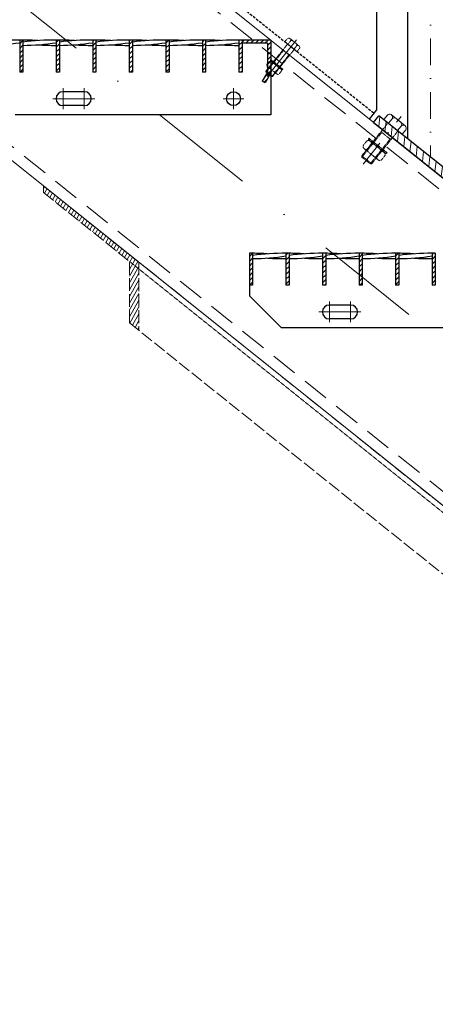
# Model space of a CAD drawing. Header units: millimetres. Extents: x -6179 to 18141, y -8419 to 8561.
# Tile 564 of 579: x 3694 to 4084, y 1963 to 2886. Entities that reach past the tile are written whole.
import ezdxf

# ---------------------------------------------------------------- set-up
doc = ezdxf.new("R2010")
doc.units = ezdxf.units.MM
for name, pattern in [('ACAD_ISO02W100', [15, 12, -3]), ('DASHDOT', [1, 0.5, -0.25, 0, -0.25]), ('HIDDEN', [0.375, 0.25, -0.125]), ('STRICHPUNKT', [25.4, 12.7, -6.35, 0, -6.35])]:
    doc.linetypes.add(name, pattern=pattern)
for name, color, linetype, lineweight in [('Aussteifung', 7, 'ACAD_ISO02W100', 15), ('Bemaßung', 7, 'Continuous', 9), ('Dübel', 7, 'Continuous', 9), ('Geländer', 7, 'Continuous', 25), ('Mutter M12', 7, 'Continuous', 9), ('Schraffur Stahl', 7, 'Continuous', 5), ('Schrauben M12', 7, 'Continuous', 9), ('Stufen&Podest', 7, 'Continuous', 9), ('Tragegurt', 7, 'Continuous', 20)]:
    doc.layers.add(name, color=color, linetype=linetype, lineweight=lineweight)
doc.layers.add('POL_Bema', color=7, linetype='Continuous')
doc.dimstyles.new('DIN', dxfattribs={"dimtxt": 2.5, "dimasz": 2.5, "dimexe": 1.25, "dimexo": 0.625, "dimtad": 1, "dimtih": 1, "dimdec": 4, "dimdsep": 46, "dimlunit": 6, "dimtxsty": 'Standard', "dimcen": 2.5, "dimadec": 0, "dimazin": 0, "dimtfac": 1, "dimtdec": 4, "dimtmove": 0, "dimatfit": 3, "dimfxl": 0, "dimtvp": 1, "dimtolj": 1, "dimtzin": 0, "dimarcsym": 0})

# ---------------------------------------------------------------- blocks, each defined once
blk = doc.blocks.new('_Oblique')
at = {"layer": 'POL_Bema', "color": 0, "lineweight": -2}
blk.add_line((-0.5, -0.5), (0.5, 0.5), dxfattribs=at)
blk = doc.blocks.new('*D48')
at = {"layer": 'Bemaßung', "color": 0, "lineweight": -2}
for p, q in [((2929.38, 4967.21), (2929.38, 5978.69)), ((6679.38, 1967.21), (6679.38, 5978.69)), ((6679.38, 5928.69), (2929.38, 5928.69))]:
    blk.add_line(p, q, dxfattribs=at)
at = {"layer": 'DEFPOINTS', "color": 0}
for p in [(2929.38, 5928.69), (2929.38, 3667.21), (6679.38, 667.21)]:
    blk.add_point(p, dxfattribs=at)
at = {"layer": 'Bemaßung', "color": 0, "lineweight": -2, "xscale": 50, "yscale": 50, "zscale": 50, "rotation": 180}
blk.add_blockref('_Oblique', (2929.38, 5928.69), dxfattribs=at)
at = {"layer": 'Bemaßung', "color": 0, "lineweight": -2, "xscale": 50, "yscale": 50, "zscale": 50}
blk.add_blockref('_Oblique', (6679.38, 5928.69), dxfattribs=at)
at = {"layer": 'Bemaßung', "color": 0, "char_height": 100, "attachment_point": 5}
for s, insert in [('\\A1;X  (MAX. 18 STEPS) ', (4804.38, 6028.69)), ('\\A1;(MAX. 18 TRITTSTUFEN)', (4804.38, 5828.69))]:
    blk.add_mtext(s, dxfattribs=dict(at, insert=insert))
blk = doc.blocks.new('*D49')
at = {"layer": 'Bemaßung', "color": 0, "lineweight": -2}
for p, q in [((4079.38, 3820.06), (4079.38, 4184.72)), ((5379.38, 2780.06), (5379.38, 4184.72)), ((4079.38, 4134.72), (5379.38, 4134.72))]:
    blk.add_line(p, q, dxfattribs=at)
at = {"layer": 'DEFPOINTS', "color": 0}
for p in [(5379.38, 4134.72), (4079.38, 3620.06), (5379.38, 2580.06)]:
    blk.add_point(p, dxfattribs=at)
at = {"layer": 'Bemaßung', "color": 0, "lineweight": -2, "xscale": 50, "yscale": 50, "zscale": 50, "rotation": 180}
blk.add_blockref('_Oblique', (4079.38, 4134.72), dxfattribs=at)
at = {"layer": 'Bemaßung', "color": 0, "lineweight": -2, "xscale": 50, "yscale": 50, "zscale": 50}
blk.add_blockref('_Oblique', (5379.38, 4134.72), dxfattribs=at)
at = {"layer": 'Bemaßung', "color": 0, "insert": (4729.38, 4234.72), "char_height": 100, "attachment_point": 5}
blk.add_mtext('\\A1;MAX. 1.30', dxfattribs=at)

msp = doc.modelspace()

# ---------------------------------------------------------------- hatches: boundary and pattern name
at = {"layer": 'Geländer', "lineweight": 9}
h = msp.add_hatch(dxfattribs=at)
h.set_pattern_fill('ANSI31', color=256, scale=2, angle=218.65980825, style=0)
h.set_pattern_definition([(263.659808, (-132967.117, -13573.649), (6.31116172, -0.7012402), [])])
h.paths.add_polyline_path([(4114.67579, 2729.21578), (4127.79439, 2718.7209), (4122.79682, 2712.47395), (4109.67823, 2722.96883)])
h.paths.add_polyline_path([(4079.38052, 2757.452), (4114.67579, 2729.21578), (4109.67823, 2722.96883), (4074.38296, 2751.20505)])
h.paths.add_polyline_path([(4048.01673, 2781.00628, -0.414213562), (4049.7034, 2781.19369), (4052.64701, 2778.8388), (4079.38052, 2757.452), (4074.38296, 2751.20505), (4043.7688, 2775.69637)])
h.paths.add_polyline_path([(4038.6463, 2788.50262, 0.414213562), (4038.45889, 2790.1893), (4044.08525, 2785.68821), (4039.08769, 2779.44126), (4034.39838, 2783.19271)])
h.paths.add_polyline_path([(4044.08525, 2785.68821), (4049.7034, 2781.19369, 0.414213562), (4048.01673, 2781.00628), (4043.7688, 2775.69637), (4039.08769, 2779.44126)])
h.paths.add_polyline_path([(4030.96665, 2796.18309), (4038.45889, 2790.1893, -0.414213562), (4038.6463, 2788.50262), (4034.39838, 2783.19271), (4025.96909, 2789.93614)])
at = {"layer": 'Schraffur Stahl'}
h = msp.add_hatch(dxfattribs=at)
h.set_pattern_fill('ANSI31', color=256, angle=180, style=0)
h.set_pattern_definition([(225, (-14938423.7048, 2495163.7864), (2.2450640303, -2.2450640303), [])])
h.paths.add_polyline_path([(3696.68052, 2867.207), (3696.68052, 2837.207), (3693.68052, 2837.207), (3693.68052, 2867.207)], flags=0)
h = msp.add_hatch(dxfattribs=at)
h.set_pattern_fill('ANSI31', color=256, angle=180, style=0)
h.set_pattern_definition([(225, (-14938458.0048, 2495163.7864), (2.2450640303, -2.2450640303), [])])
h.paths.add_polyline_path([(3730.98052, 2867.207), (3730.98052, 2837.207), (3727.98052, 2837.207), (3727.98052, 2867.207)], flags=0)
h = msp.add_hatch(dxfattribs=at)
h.set_pattern_fill('ANSI31', color=256, angle=180, style=0)
h.set_pattern_definition([(225, (-14938492.3048, 2495163.7864), (2.2450640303, -2.2450640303), [])])
h.paths.add_polyline_path([(3765.28052, 2867.207), (3765.28052, 2837.207), (3762.28052, 2837.207), (3762.28052, 2867.207)], flags=0)
h = msp.add_hatch(dxfattribs=at)
h.set_pattern_fill('ANSI31', color=256, angle=180, style=0)
h.set_pattern_definition([(225, (-14938526.6048, 2495163.7864), (2.2450640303, -2.2450640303), [])])
h.paths.add_polyline_path([(3799.58052, 2867.207), (3799.58052, 2837.207), (3796.58052, 2837.207), (3796.58052, 2867.207)], flags=0)
h = msp.add_hatch(dxfattribs=at)
h.set_pattern_fill('ANSI31', color=256, angle=180, style=0)
h.set_pattern_definition([(225, (-14938560.9048, 2495163.7864), (2.2450640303, -2.2450640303), [])])
h.paths.add_polyline_path([(3833.88052, 2867.207), (3833.88052, 2837.207), (3830.88052, 2837.207), (3830.88052, 2867.207)], flags=0)
h = msp.add_hatch(dxfattribs=at)
h.set_pattern_fill('ANSI31', color=256, angle=180, style=0)
h.set_pattern_definition([(225, (-14938595.2048, 2495163.7864), (2.2450640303, -2.2450640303), [])])
h.paths.add_polyline_path([(3868.18052, 2867.207), (3868.18052, 2837.207), (3865.18052, 2837.207), (3865.18052, 2867.207)], flags=0)
h = msp.add_hatch(dxfattribs=at)
h.set_pattern_fill('ANSI31', color=256, angle=180, style=0)
h.set_pattern_definition([(225, (-14938629.5048, 2495163.7864), (2.2450640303, -2.2450640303), [])])
h.paths.add_polyline_path([(3902.48052, 2867.207), (3902.48052, 2837.207), (3899.48052, 2837.207), (3899.48052, 2867.207)], flags=0)
h = msp.add_hatch(dxfattribs=at)
h.set_pattern_fill('ANSI31', color=256, angle=180, style=0)
h.set_pattern_definition([(225, (-14938656.4048, 2495163.7864), (2.2450640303, -2.2450640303), [])])
h.paths.add_polyline_path([(3929.38052, 2867.207), (3929.38052, 2836.40315), (3924.07112, 2827.207), (3921.47304, 2828.707), (3926.38052, 2837.207), (3926.38052, 2864.207), (3902.48052, 2864.207), (3902.48052, 2867.207)], flags=0)
h = msp.add_hatch(dxfattribs=at)
h.set_pattern_fill('ANSI31', color=256, angle=15, style=0)
h.set_pattern_definition([(60, (-14944264.606, 2497518.9066), (-2.749630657, 1.5875), [])])
h.paths.add_polyline_path([(3715.99831, 2730.56281), (3805.66155, 2658.83221), (3805.66155, 2594.80097), (3796.69522, 2601.97403), (3796.69522, 2659.60215), (3715.99831, 2724.15968)], flags=0)
h = msp.add_hatch(dxfattribs=at)
h.set_pattern_fill('ANSI31', color=256, angle=180, style=0)
h.set_pattern_definition([(225, (-14938639.4048, 2494963.7864), (2.2450640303, -2.2450640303), [])])
h.paths.add_polyline_path([(3912.38052, 2667.207), (3912.38052, 2637.207), (3909.38052, 2637.207), (3909.38052, 2667.207)], flags=0)
h = msp.add_hatch(dxfattribs=at)
h.set_pattern_fill('ANSI31', color=256, angle=180, style=0)
h.set_pattern_definition([(225, (-14938673.7048, 2494963.7864), (2.2450640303, -2.2450640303), [])])
h.paths.add_polyline_path([(3946.68052, 2667.207), (3946.68052, 2637.207), (3943.68052, 2637.207), (3943.68052, 2667.207)], flags=0)
h = msp.add_hatch(dxfattribs=at)
h.set_pattern_fill('ANSI31', color=256, angle=180, style=0)
h.set_pattern_definition([(225, (-14938708.0048, 2494963.7864), (2.2450640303, -2.2450640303), [])])
h.paths.add_polyline_path([(3980.98052, 2667.207), (3980.98052, 2637.207), (3977.98052, 2637.207), (3977.98052, 2667.207)], flags=0)
h = msp.add_hatch(dxfattribs=at)
h.set_pattern_fill('ANSI31', color=256, angle=180, style=0)
h.set_pattern_definition([(225, (-14938742.3048, 2494963.7864), (2.2450640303, -2.2450640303), [])])
h.paths.add_polyline_path([(4015.28052, 2667.207), (4015.28052, 2637.207), (4012.28052, 2637.207), (4012.28052, 2667.207)], flags=0)
h = msp.add_hatch(dxfattribs=at)
h.set_pattern_fill('ANSI31', color=256, angle=180, style=0)
h.set_pattern_definition([(225, (-14938776.6048, 2494963.7864), (2.2450640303, -2.2450640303), [])])
h.paths.add_polyline_path([(4049.58052, 2667.207), (4049.58052, 2637.207), (4046.58052, 2637.207), (4046.58052, 2667.207)], flags=0)
h = msp.add_hatch(dxfattribs=at)
h.set_pattern_fill('ANSI31', color=256, angle=180, style=0)
h.set_pattern_definition([(225, (-14938810.9048, 2494963.7864), (2.2450640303, -2.2450640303), [])])
h.paths.add_polyline_path([(4083.88052, 2667.207), (4083.88052, 2637.207), (4080.88052, 2637.207), (4080.88052, 2667.207)], flags=0)

# ---------------------------------------------------------------- linework, layer by layer
at = {"layer": 'Aussteifung', "linetype": 'Continuous'}
msp.add_line((4676.44306, 1962.207), (3715.99831, 2730.56281), dxfattribs=at)
at = {"layer": 'Aussteifung'}
for p, q in [((4676.44306, 1962.207), (3715.99831, 2730.56281)), ((3715.99831, 2730.56281), (3715.99831, 2724.15968)), ((3715.99831, 2724.15968), (3796.69522, 2659.60215)), ((3796.69522, 2601.97403), (3796.69522, 2659.60215)), ((3805.66155, 2658.83221), (3805.66155, 2594.80097)), ((3796.69522, 2601.97403), (4676.44306, 1898.17576))]:
    msp.add_line(p, q, dxfattribs=at)
at = {"layer": 'Aussteifung', "linetype": 'HIDDEN'}
msp.add_line((3796.69522, 2659.60215), (4667.50046, 1962.95795), dxfattribs=at)
at = {"layer": 'Dübel', "linetype": 'DASHDOT', "lineweight": 9, "ltscale": 50}
for p, q in [((4079.38052, 3620.05775), (4079.38052, 2757.452)), ((4016.27167, 2750.92964), (4051.80348, 2795.3444))]:
    msp.add_line(p, q, dxfattribs=at)
at = {"layer": 'Dübel', "linetype": 'DASHDOT', "lineweight": 9, "ltscale": 200}
msp.add_line((2887.28679, 3547.207), (6699.78679, 497.207), dxfattribs=at)
at = {"layer": 'Geländer', "linetype": 'HIDDEN', "ltscale": 10}
msp.add_line((2931.83599, 3674.207), (4026.43761, 2798.5257), dxfattribs=at)
at = {"layer": 'Geländer'}
for p, q in [((4058.18052, 2774.412), (4058.18052, 3174.90428)), ((4029.06475, 2801.80962), (4029.06475, 2903.50648)), ((4022.06475, 2793.05962), (4029.06475, 2801.80962)), ((4025.96909, 2789.93614), (4030.96665, 2796.18309)), ((4025.96909, 2789.93614), (4122.79682, 2712.47395)), ((4127.79439, 2718.7209), (4030.96665, 2796.18309))]:
    msp.add_line(p, q, dxfattribs=at)
at = {"layer": 'Mutter M12', "linetype": 'HIDDEN'}
for p, q in [((3927.68373, 2846.86813), (3926.01822, 2844.78624)), ((3930.53902, 2844.5839), (3928.87351, 2842.50201)), ((3930.02634, 2847.12842), (3930.27873, 2846.92651)), ((3930.02634, 2847.12842), (3938.84459, 2840.07382)), ((3926.27851, 2842.44364), (3926.5309, 2842.24172)), ((3926.27851, 2842.44364), (3935.09677, 2835.38903)), ((3936.24959, 2840.01544), (3934.58409, 2837.93355)), ((3935.09677, 2835.38903), (3934.84438, 2835.59095)), ((3937.43937, 2835.64932), (3939.10488, 2837.73121)), ((3938.84459, 2840.07382), (3938.5922, 2840.27573)), ((4019.08523, 2772.00661), (4016.58696, 2768.88378)), ((4022.59913, 2772.39704), (4022.97772, 2772.09417)), ((4022.59913, 2772.39704), (4035.82651, 2761.81514)), ((4016.9774, 2765.36987), (4017.35598, 2765.067)), ((4016.9774, 2765.36987), (4030.20478, 2754.78796)), ((4023.36816, 2768.58026), (4020.86989, 2765.45743)), ((4031.93402, 2761.72757), (4029.43575, 2758.60474)), ((4035.82651, 2761.81514), (4035.44793, 2762.11801)), ((4030.20478, 2754.78796), (4029.82619, 2755.09083)), ((4033.71869, 2755.1784), (4036.21695, 2758.30123))]:
    msp.add_line(p, q, dxfattribs=at)
for centre, radius, start, end in [((3927.31967, 2843.74508), 1.66667, 141.34019171, 231.34019171), ((3928.98518, 2845.82697), 1.66667, 51.34019171, 141.34019171), ((3929.23757, 2845.62506), 1.66667, 321.34019171, 51.34019171), ((3931.84047, 2843.54274), 1.66667, 51.34019171, 141.34019171), ((3927.57206, 2843.54317), 1.66667, 231.34019171, 321.34019171), ((3930.17496, 2841.46085), 1.66667, 141.34019171, 231.34019171), ((3933.28264, 2838.97471), 1.66667, 231.34019171, 321.34019171), ((3935.88553, 2836.8924), 1.66667, 141.34019171, 231.34019171), ((3936.13792, 2836.69048), 1.66667, 231.34019171, 321.34019171), ((3934.94815, 2841.0566), 1.66667, 321.34019171, 51.34019171), ((3937.55104, 2838.97428), 1.66667, 51.34019171, 141.34019171), ((3937.80343, 2838.77237), 1.66667, 321.34019171, 51.34019171), ((4021.0374, 2770.44487), 2.5, 51.34019175, 141.34019175), ((4021.41598, 2770.142), 2.5, 321.34019175, 51.34019175), ((4018.53913, 2767.32204), 2.5, 141.34019175, 231.34019175), ((4018.91772, 2767.01917), 2.5, 231.34019175, 321.34019175), ((4022.82207, 2763.89569), 2.5, 141.34019175, 231.34019175), ((4025.32033, 2767.01852), 2.5, 51.34019175, 141.34019175), ((4029.98185, 2763.28931), 2.5, 321.34019175, 51.34019175), ((4033.88619, 2760.16583), 2.5, 51.34019175, 141.34019175), ((4034.26478, 2759.86296), 2.5, 321.34019175, 51.34019175), ((4027.48358, 2760.16648), 2.5, 231.34019175, 321.34019175), ((4031.38793, 2757.04301), 2.5, 141.34019175, 231.34019175), ((4031.76651, 2756.74014), 2.5, 231.34019175, 321.34019175)]:
    msp.add_arc(centre, radius, start, end, dxfattribs=at)
at = {"layer": 'Schrauben M12', "linetype": 'HIDDEN'}
for p, q in [((3944.7275, 2862.86929), (3924.85189, 2838.02478)), ((3944.93071, 2868.42685), (3942.64016, 2865.56366)), ((3944.60256, 2863.99374), (3942.64016, 2865.56366)), ((3944.60256, 2863.99374), (3954.06131, 2856.42674)), ((3947.78599, 2866.14262), (3945.49545, 2863.27943)), ((3947.27331, 2868.68714), (3947.5257, 2868.48522)), ((3956.09157, 2861.63253), (3947.27331, 2868.68714)), ((3950.1286, 2866.40291), (3953.23628, 2863.91676)), ((3950.97445, 2857.87173), (3931.09884, 2833.02722)), ((3947.10134, 2853.03034), (3940.85439, 2858.0279)), ((3953.49657, 2861.57416), (3951.20602, 2858.71097)), ((3956.35186, 2859.28993), (3954.06131, 2856.42674)), ((3956.09157, 2861.63253), (3955.83918, 2861.83445)), ((3924.95601, 2837.08773), (3924.85189, 2838.02478)), ((3930.1618, 2832.9231), (3924.95601, 2837.08773)), ((3931.09884, 2833.02722), (3930.1618, 2832.9231)), ((4038.6463, 2788.50262), (4014.83747, 2758.74158)), ((4048.01673, 2781.00628), (4024.20789, 2751.24524)), ((4042.20706, 2773.7442), (4032.83664, 2781.24054)), ((4014.99364, 2757.33601), (4014.83747, 2758.74158)), ((4022.80233, 2751.08906), (4014.99364, 2757.33601)), ((4024.20789, 2751.24524), (4022.80233, 2751.08906))]:
    msp.add_line(p, q, dxfattribs=at)
at = {"layer": 'Schrauben M12', "linetype": 'STRICHPUNKT', "lineweight": 9, "ltscale": 10}
msp.add_line((3925.94365, 2832.98634), (3953.49895, 2867.43048), dxfattribs=at)
at = {"layer": 'Schrauben M12', "linetype": 'HIDDEN', "lineweight": 9}
for p, q in [((3941.37497, 2857.61144), (3924.95601, 2837.08773)), ((3946.58076, 2853.4468), (3930.1618, 2832.9231)), ((3941.37497, 2857.61144), (3941.27086, 2858.54848)), ((3946.58076, 2853.4468), (3947.51781, 2853.55092)), ((3929.03034, 2848.41775), (3929.44681, 2848.93833)), ((3940.32111, 2839.38514), (3929.03034, 2848.41775)), ((3929.03034, 2848.41775), (3929.15012, 2847.82939)), ((3939.72081, 2839.37284), (3929.15012, 2847.82939)), ((3940.73757, 2839.90572), (3929.44681, 2848.93833)), ((3931.09884, 2833.02722), (3924.85189, 2838.02478)), ((3940.32111, 2839.38514), (3939.72081, 2839.37284)), ((3940.32111, 2839.38514), (3940.73757, 2839.90572)), ((4033.61751, 2780.61585), (4014.99364, 2757.33601)), ((4033.61751, 2780.61585), (4033.46133, 2782.02141)), ((4021.10514, 2774.33103), (4021.72984, 2775.1119)), ((4038.04129, 2760.78212), (4021.10514, 2774.33103)), ((4021.10514, 2774.33103), (4021.28481, 2773.4485)), ((4037.14084, 2760.76367), (4021.28481, 2773.4485)), ((4038.66598, 2761.56299), (4021.72984, 2775.1119)), ((4041.42619, 2774.3689), (4022.80233, 2751.08906)), ((4041.42619, 2774.3689), (4042.83176, 2774.52507)), ((4038.04129, 2760.78212), (4037.14084, 2760.76367)), ((4038.04129, 2760.78212), (4038.66598, 2761.56299)), ((4024.20789, 2751.24524), (4014.83747, 2758.74158))]:
    msp.add_line(p, q, dxfattribs=at)
at = {"layer": 'Schrauben M12'}
for p, q in [((4038.95111, 2796.83896), (4035.51529, 2792.54418)), ((4038.45889, 2790.1893), (4035.51529, 2792.54418)), ((4038.45889, 2790.1893), (4052.64701, 2778.8388)), ((4043.23404, 2793.41262), (4039.79822, 2789.11784)), ((4042.46502, 2797.2294), (4042.84361, 2796.92653)), ((4055.6924, 2786.64749), (4042.46502, 2797.2294)), ((4046.74795, 2793.80305), (4051.40947, 2790.07384)), ((4051.7999, 2786.55993), (4048.36408, 2782.26515)), ((4056.08283, 2783.13358), (4052.64701, 2778.8388)), ((4055.6924, 2786.64749), (4055.31381, 2786.95036))]:
    msp.add_line(p, q, dxfattribs=at)
at = {"layer": 'Schrauben M12', "linetype": 'HIDDEN'}
for centre, radius, start, end in [((3944.10281, 2863.36904), 0.8, 321.34019171, 51.34019171), ((3946.23216, 2867.38569), 1.66667, 51.34019171, 141.34019171), ((3946.48455, 2867.18378), 1.66667, 321.34019171, 51.34019171), ((3949.08744, 2865.10146), 1.66667, 51.34019171, 141.34019171), ((3952.19512, 2862.61532), 1.66667, 321.34019171, 51.34019171), ((3951.59915, 2857.37197), 0.8, 51.34019171, 141.34019171), ((3954.79802, 2860.533), 1.66667, 51.34019171, 141.34019171), ((3955.05041, 2860.33109), 1.66667, 321.34019171, 51.34019171), ((4037.70926, 2789.25226), 1.2, 321.34019175, 51.34019175), ((4048.95377, 2780.25665), 1.2, 51.34019175, 141.34019175)]:
    msp.add_arc(centre, radius, start, end, dxfattribs=at)
at = {"layer": 'Schrauben M12'}
for centre, start, end in [((4040.90328, 2795.27722), 51.34019175, 141.34019175), ((4041.28187, 2794.97435), 321.34019175, 51.34019175), ((4045.18621, 2791.85088), 51.34019175, 141.34019175), ((4049.84773, 2788.12167), 321.34019175, 51.34019175), ((4053.75207, 2784.99819), 51.34019175, 141.34019175), ((4054.13066, 2784.69532), 321.34019175, 51.34019175)]:
    msp.add_arc(centre, 2.5, start, end, dxfattribs=at)
at = {"layer": 'Stufen&Podest', "lineweight": 30}
for p, q in [((3693.68052, 2867.207), (3693.68052, 2837.207)), ((3696.68052, 2867.207), (3693.68052, 2867.207)), ((3696.68052, 2867.207), (3696.68052, 2837.207)), ((3727.98052, 2867.207), (3727.98052, 2837.207)), ((3730.98052, 2867.207), (3727.98052, 2867.207)), ((3730.98052, 2867.207), (3730.98052, 2837.207)), ((3762.28052, 2867.207), (3762.28052, 2837.207)), ((3765.28052, 2867.207), (3762.28052, 2867.207)), ((3765.28052, 2867.207), (3765.28052, 2837.207)), ((3796.58052, 2867.207), (3796.58052, 2837.207)), ((3799.58052, 2867.207), (3796.58052, 2867.207)), ((3799.58052, 2867.207), (3799.58052, 2837.207)), ((3830.88052, 2867.207), (3830.88052, 2837.207)), ((3833.88052, 2867.207), (3830.88052, 2867.207)), ((3833.88052, 2867.207), (3833.88052, 2837.207)), ((3865.18052, 2867.207), (3865.18052, 2837.207)), ((3868.18052, 2867.207), (3865.18052, 2867.207)), ((3868.18052, 2867.207), (3868.18052, 2837.207)), ((3899.48052, 2867.207), (3899.48052, 2837.207)), ((3902.48052, 2867.207), (3899.48052, 2867.207)), ((3902.48052, 2867.207), (3902.48052, 2837.207)), ((3929.38052, 2867.207), (3902.48052, 2867.207)), ((3926.38052, 2864.207), (3902.48052, 2864.207)), ((3926.38052, 2864.207), (3926.38052, 2837.207)), ((3929.38052, 2867.207), (3929.38052, 2797.207)), ((3696.68052, 2837.207), (3693.68052, 2837.207)), ((3730.98052, 2837.207), (3727.98052, 2837.207)), ((3765.28052, 2837.207), (3762.28052, 2837.207)), ((3799.58052, 2837.207), (3796.58052, 2837.207)), ((3833.88052, 2837.207), (3830.88052, 2837.207)), ((3868.18052, 2837.207), (3865.18052, 2837.207)), ((3902.48052, 2837.207), (3899.48052, 2837.207)), ((3926.38052, 2837.207), (3921.47304, 2828.707)), ((3929.38052, 2836.40315), (3924.07112, 2827.207)), ((3924.07112, 2827.207), (3921.47304, 2828.707)), ((3754.38052, 2818.707), (3734.38052, 2818.707)), ((3754.38052, 2805.707), (3734.38052, 2805.707)), ((3929.38052, 2797.207), (3689.38052, 2797.207)), ((3909.38052, 2667.207), (3909.38052, 2627.207)), ((3912.38052, 2667.207), (3909.38052, 2667.207)), ((3912.38052, 2667.207), (3912.38052, 2637.207)), ((3943.68052, 2667.207), (3943.68052, 2637.207)), ((3946.68052, 2667.207), (3943.68052, 2667.207)), ((3946.68052, 2667.207), (3946.68052, 2637.207)), ((3977.98052, 2667.207), (3977.98052, 2637.207)), ((3980.98052, 2667.207), (3977.98052, 2667.207)), ((3980.98052, 2667.207), (3980.98052, 2637.207)), ((4012.28052, 2667.207), (4012.28052, 2637.207)), ((4015.28052, 2667.207), (4012.28052, 2667.207)), ((4015.28052, 2667.207), (4015.28052, 2637.207)), ((4046.58052, 2667.207), (4046.58052, 2637.207)), ((4049.58052, 2667.207), (4046.58052, 2667.207)), ((4049.58052, 2667.207), (4049.58052, 2637.207)), ((4080.88052, 2667.207), (4080.88052, 2637.207)), ((4083.88052, 2667.207), (4080.88052, 2667.207)), ((4083.88052, 2667.207), (4083.88052, 2637.207)), ((3912.38052, 2637.207), (3909.38052, 2637.207)), ((3946.68052, 2637.207), (3943.68052, 2637.207)), ((3980.98052, 2637.207), (3977.98052, 2637.207)), ((4015.28052, 2637.207), (4012.28052, 2637.207)), ((4049.58052, 2637.207), (4046.58052, 2637.207)), ((4083.88052, 2637.207), (4080.88052, 2637.207)), ((3939.38052, 2597.207), (3909.38052, 2627.207)), ((4004.38052, 2618.707), (3984.38052, 2618.707)), ((4004.38052, 2605.707), (3984.38052, 2605.707)), ((4179.38052, 2597.207), (3939.38052, 2597.207))]:
    msp.add_line(p, q, dxfattribs=at)
at = {"layer": 'Stufen&Podest'}
msp.add_line((3929.38052, 2867.207), (3929.38052, 2812.207), dxfattribs=at)
msp.add_line((3929.38052, 2867.207), (3929.38052, 2812.207), dxfattribs=at)
at = {"layer": 'Stufen&Podest', "linetype": 'STRICHPUNKT', "lineweight": 9, "ltscale": 10}
for p, q in [((3734.38052, 2802.49091), (3734.38052, 2821.92309)), ((3754.38052, 2802.49091), (3754.38052, 2821.92309)), ((3894.38052, 2802.49091), (3894.38052, 2821.92309)), ((3724.66443, 2812.207), (3744.09661, 2812.207)), ((3744.66443, 2812.207), (3764.09661, 2812.207)), ((3884.66443, 2812.207), (3904.09661, 2812.207)), ((3984.38052, 2602.49091), (3984.38052, 2621.92309)), ((4004.38052, 2602.49091), (4004.38052, 2621.92309)), ((3974.66443, 2612.207), (3994.09661, 2612.207)), ((3994.66443, 2612.207), (4014.09661, 2612.207))]:
    msp.add_line(p, q, dxfattribs=at)
at = {"layer": 'Stufen&Podest', "lineweight": 30}
msp.add_circle((3894.38052, 2812.207), 6.5, dxfattribs=at)
for centre, radius, start, end in [((3691.37952, 2662.22874), 204.99118, 89.35684827, 98.1326063), ((3661.68152, 3067.17354), 204.99118, 270.19537315, 278.98056321), ((3725.67952, 2662.22874), 204.99118, 89.35684827, 98.13260629), ((3695.98152, 2662.21701), 204.99118, 85.8686289, 89.80462661), ((3695.98152, 3067.17354), 204.99118, 270.19537315, 278.98056321), ((3725.67952, 3067.18526), 204.99118, 265.86862909, 270.64315173), ((3759.97952, 2662.22874), 204.99118, 89.35684827, 98.13260629), ((3730.28152, 2662.21701), 204.99118, 85.86862891, 89.80462661), ((3730.28152, 3067.17354), 204.99118, 270.19537315, 278.98056321), ((3759.97952, 3067.18526), 204.99118, 265.86862909, 270.64315173), ((3794.27952, 2662.22874), 204.99118, 89.35684827, 98.1326063), ((3764.58152, 2662.21701), 204.99118, 85.86862885, 89.80462654), ((3764.58152, 3067.17354), 204.99118, 270.19537315, 278.98056321), ((3794.27952, 3067.18526), 204.99118, 265.86862907, 270.64315173), ((3828.57952, 2662.22874), 204.99118, 89.35684827, 98.13260629), ((3798.88152, 2662.21701), 204.99118, 85.86862888, 89.80462659), ((3798.88152, 3067.17354), 204.99118, 270.19537316, 278.98056321), ((3828.57952, 3067.18526), 204.99118, 265.86862913, 270.64315173), ((3862.87952, 2662.22874), 204.99118, 89.35684827, 98.13260629), ((3833.18152, 2662.21701), 204.99118, 85.868629, 89.80462683), ((3833.18152, 3067.17354), 204.99118, 270.19537316, 278.98056321), ((3862.87952, 3067.18526), 204.99118, 265.8686291, 270.64315173), ((3897.17952, 2662.22874), 204.99118, 89.35684827, 98.13260629), ((3867.48152, 2662.21701), 204.99118, 85.86862901, 89.80462684), ((3867.48152, 3067.17354), 204.99118, 270.19537309, 278.98056321), ((3897.17952, 3067.18526), 204.99118, 265.86862902, 270.64315173), ((3734.38052, 2812.207), 6.5, 90, 270), ((3754.38052, 2812.207), 6.5, 270, 90), ((3941.37952, 2462.22874), 204.99118, 89.35684827, 98.1326063), ((3911.68152, 2462.21701), 204.99118, 85.86862889, 89.80462661), ((3911.68152, 2867.17354), 204.99118, 270.19537315, 278.98056321), ((3941.37952, 2867.18526), 204.99118, 265.86862905, 270.64315173), ((3975.67952, 2462.22874), 204.99118, 89.35684827, 98.13260629), ((3945.98152, 2462.21701), 204.99118, 85.8686289, 89.80462661), ((3945.98152, 2867.17354), 204.99118, 270.19537315, 278.98056321), ((3975.67952, 2867.18526), 204.99118, 265.86862909, 270.64315173), ((4009.97952, 2462.22874), 204.99118, 89.35684827, 98.13260629), ((3980.28152, 2462.21701), 204.99118, 85.86862891, 89.80462661), ((3980.28152, 2867.17354), 204.99118, 270.19537315, 278.98056321), ((4009.97952, 2867.18526), 204.99118, 265.86862909, 270.64315173), ((4044.27952, 2462.22874), 204.99118, 89.35684827, 98.1326063), ((4014.58152, 2462.21701), 204.99118, 85.86862885, 89.80462654), ((4014.58152, 2867.17354), 204.99118, 270.19537315, 278.98056321), ((4044.27952, 2867.18526), 204.99118, 265.86862907, 270.64315173), ((4078.57952, 2462.22874), 204.99118, 89.35684827, 98.13260629), ((4048.88152, 2462.21701), 204.99118, 85.86862888, 89.80462659), ((4048.88152, 2867.17354), 204.99118, 270.19537316, 278.98056321), ((4078.57952, 2867.18526), 204.99118, 265.86862913, 270.64315173), ((3984.38052, 2612.207), 6.5, 90, 270), ((4004.38052, 2612.207), 6.5, 270, 90)]:
    msp.add_arc(centre, radius, start, end, dxfattribs=at)
at = {"layer": 'Tragegurt'}
for p, q in [((2929.38052, 3667.207), (6891.88052, 497.207)), ((2845.19306, 3427.207), (6507.69306, 497.207))]:
    msp.add_line(p, q, dxfattribs=at)
at = {"layer": 'Tragegurt', "linetype": 'HIDDEN', "ltscale": 100}
for p, q in [((2925.7324, 3656.807), (6875.2324, 497.207)), ((2848.84119, 3437.607), (6524.34119, 497.207))]:
    msp.add_line(p, q, dxfattribs=at)

# ---------------------------------------------------------------- dimensions: what is measured, and where the dimension line sits
at = {"layer": 'Bemaßung'}
for base, p1, p2, text, override, picture, middle in [((2929.38052, 5928.69125), (6679.38052, 667.207), (2929.38052, 3667.207), 'X  (MAX. 18 STEPS) \\X (MAX. 18 TRITTSTUFEN)', {"dimscale": 100, "dimtxt": 1, "dimasz": 0.5, "dimexe": 0.5, "dimexo": 13, "dimgap": 0.5, "dimtih": 0, "dimdec": 2, "dimblk1": 'Oblique', "dimblk2": 'Oblique', "dimsah": 1, "dimtmove": 2}, '*D48', (4804.38052, 5928.69125)), ((5379.38052, 4134.72257), (4079.38052, 3620.05775), (5379.38052, 2580.05775), 'MAX. 1.30', {"dimscale": 100, "dimtxt": 1, "dimasz": 0.5, "dimexe": 0.5, "dimexo": 2, "dimgap": 0.5, "dimtih": 0, "dimdec": 2, "dimblk1": 'Oblique', "dimblk2": 'Oblique', "dimsah": 1, "dimtmove": 2}, '*D49', (4729.38052, 4234.72257))]:
    dim = msp.add_linear_dim(base=base, p1=p1, p2=p2, text=text, dimstyle='DIN', override=override, dxfattribs=at)
    dim.commit()
    dim.dimension.update_dxf_attribs({"geometry": picture, "text_midpoint": middle})

doc.saveas('drawing.dxf')
